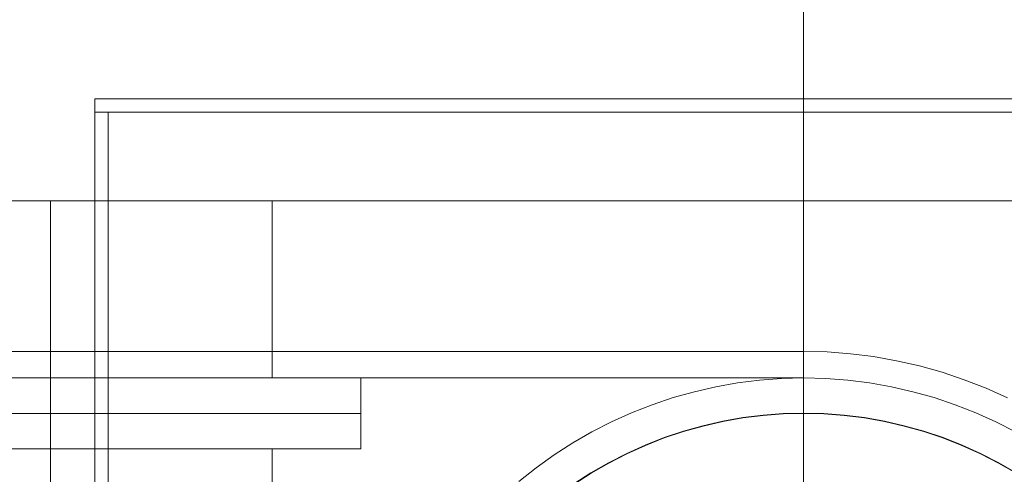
# Model space of a CAD drawing. Header units: millimetres. Extents: x -2233 to 65662, y -50530 to 6847.
# Tile 678 of 802: x 26662 to 26773, y 1280 to 1331. Entities that reach past the tile are written whole.
import ezdxf

# ---------------------------------------------------------------- set-up
doc = ezdxf.new("R2010")
doc.units = ezdxf.units.MM
doc.layers.add('COTAS_P', color=1, linetype='Continuous', lineweight=0)
doc.layers.add('lateral_C05', color=7, linetype='Continuous', lineweight=0)
doc.dimstyles.new('R19_100', dxfattribs={"dimtxt": 250, "dimasz": 150, "dimexe": 150, "dimexo": 80, "dimgap": 100, "dimtad": 1, "dimtih": 1, "dimtoh": 1, "dimdsep": 46, "dimcen": 0.09, "dimadec": 0, "dimazin": 0, "dimtfac": 1, "dimtdec": 4, "dimtofl": 0, "dimtmove": 0, "dimatfit": 3, "dimfxl": 1, "dimtolj": 1, "dimtzin": 0, "dimarcsym": 0})

# ---------------------------------------------------------------- blocks, each defined once
blk = doc.blocks.new('DIM_R32_7')
at = {"layer": 'COTAS_P'}
for p, q in [((24250.07, 2141), (24400.07, 2186)), ((26750.07, 2141), (26600.07, 2186)), ((24250.07, 1241), (24250.07, 2141)), ((24250.07, 2141), (26750.07, 2141)), ((24250.07, 2141), (24400.07, 2096)), ((26750.07, 2141), (26600.07, 2096)), ((26750.07, 1241), (26750.07, 2141))]:
    blk.add_line(p, q, dxfattribs=at)
blk.add_text('2500 P', height=250, dxfattribs=at).set_placement((25500.07, 2241))
blk = doc.blocks.new('DIM_R32_9')
at = {"layer": 'COTAS_P'}
for p, q in [((26750.07, 1241), (27150.07, 1241)), ((27150.07, 1241), (27105.07, 1091)), ((27150.07, 0), (27150.07, 1241)), ((27150.07, 1241), (27195.07, 1091)), ((27150.07, 0), (27105.07, 150)), ((27150.07, 0), (27195.07, 150)), ((26750.07, 0), (27150.07, 0))]:
    blk.add_line(p, q, dxfattribs=at)
blk.add_text('1241 P', height=250, rotation=90, dxfattribs=at).set_placement((27050.07, 620.5))
blk = doc.blocks.new('DIM_R32_10')
at = {"layer": 'COTAS_P'}
for p, q in [((40140.5, 4243.89), (39984.7, 4259.84)), ((26530.5, 1633.89), (40140.5, 4243.89)), ((40140.5, 4243.89), (40001.65, 4171.45)), ((40310, 3360), (40140.5, 4243.89)), ((26530.5, 1633.89), (26669.34, 1706.34)), ((26700, 750), (26530.5, 1633.89)), ((26530.5, 1633.89), (26686.29, 1617.95))]:
    blk.add_line(p, q, dxfattribs=at)
blk.add_text('13858 P', height=250, rotation=10.8559, dxfattribs=at).set_placement((33316.66, 3037.1))

msp = doc.modelspace()

# ---------------------------------------------------------------- linework, layer by layer
at = {"layer": 'lateral_C05'}
for p, q in [((26670.067, 1321), (26670.067, 1322.5)), ((26670.067, 1322.5), (26830.067, 1322.5)), ((26670.067, 1321), (26830.067, 1321)), ((26670.067, 1223), (26670.067, 1321)), ((26670.067, 1321), (26671.567, 1321)), ((26671.567, 1223), (26671.567, 1321)), ((24310.067, 1311), (26690.067, 1311)), ((26665.067, 1151), (26665.067, 1311)), ((26665.067, 1311), (26835.067, 1311)), ((26690.067, 1294), (26690.067, 1311)), ((24250.067, 1294), (26750.067, 1294)), ((24310.067, 1294), (26690.067, 1294)), ((26667.321, 1294), (26667.331, 1294)), ((26667.331, 1294), (26667.348, 1294)), ((26667.348, 1294), (26667.372, 1294)), ((26667.372, 1294), (26667.403, 1294)), ((26667.403, 1294), (26667.44, 1294)), ((26667.44, 1294), (26667.483, 1294)), ((26667.483, 1294), (26667.533, 1294)), ((26667.533, 1294), (26667.59, 1294)), ((26667.59, 1294), (26667.652, 1294)), ((26667.652, 1294), (26667.721, 1294)), ((26667.721, 1294), (26667.795, 1294)), ((26667.795, 1294), (26667.875, 1294)), ((26667.875, 1294), (26667.961, 1294)), ((26667.961, 1294), (26668.052, 1294)), ((26668.052, 1294), (26668.147, 1294)), ((26668.147, 1294), (26668.248, 1294)), ((26668.248, 1294), (26668.353, 1294)), ((26668.353, 1294), (26668.462, 1294)), ((26668.462, 1294), (26668.575, 1294)), ((26668.575, 1294), (26668.692, 1294)), ((26668.692, 1294), (26668.813, 1294)), ((26668.813, 1294), (26668.936, 1294)), ((26668.936, 1294), (26669.063, 1294)), ((26669.063, 1294), (26669.192, 1294)), ((26669.192, 1294), (26669.323, 1294)), ((26669.323, 1294), (26669.456, 1294)), ((26669.456, 1294), (26669.59, 1294)), ((26669.59, 1294), (26669.726, 1294)), ((26669.726, 1294), (26669.862, 1294)), ((26669.862, 1294), (26669.999, 1294)), ((26669.999, 1294), (26670.136, 1294)), ((26670.136, 1294), (26670.273, 1294)), ((26670.273, 1294), (26670.409, 1294)), ((26670.409, 1294), (26670.545, 1294)), ((26670.545, 1294), (26670.679, 1294)), ((26670.679, 1294), (26670.812, 1294)), ((26670.812, 1294), (26670.943, 1294)), ((26670.943, 1294), (26671.072, 1294)), ((26671.072, 1294), (26671.199, 1294)), ((26671.199, 1294), (26671.322, 1294)), ((26671.322, 1294), (26671.442, 1294)), ((26671.442, 1294), (26671.559, 1294)), ((26671.559, 1294), (26671.673, 1294)), ((26671.673, 1294), (26671.782, 1294)), ((26671.782, 1294), (26671.887, 1294)), ((26671.887, 1294), (26671.988, 1294)), ((26671.988, 1294), (26672.083, 1294)), ((26672.083, 1294), (26672.174, 1294)), ((26672.174, 1294), (26672.26, 1294)), ((26672.26, 1294), (26672.34, 1294)), ((26672.34, 1294), (26672.414, 1294)), ((26672.414, 1294), (26672.483, 1294)), ((26672.483, 1294), (26672.545, 1294)), ((26672.545, 1294), (26672.602, 1294)), ((26672.602, 1294), (26672.652, 1294)), ((26672.652, 1294), (26672.695, 1294)), ((26672.695, 1294), (26672.732, 1294)), ((26672.732, 1294), (26672.763, 1294)), ((26672.763, 1294), (26672.787, 1294)), ((26672.787, 1294), (26672.804, 1294)), ((26672.804, 1294), (26672.814, 1294)), ((26690.067, 1291), (26690.067, 1294)), ((26750.067, 1294), (26752.709, 1293.934)), ((26752.709, 1293.934), (26755.345, 1293.737)), ((26755.345, 1293.737), (26757.967, 1293.408)), ((26757.967, 1293.408), (26760.569, 1292.949)), ((26760.569, 1292.949), (26763.146, 1292.361)), ((26763.146, 1292.361), (26765.69, 1291.645)), ((26765.69, 1291.645), (26768.195, 1290.804)), ((24250.067, 1291), (26750.067, 1291)), ((24310.067, 1291), (26690.067, 1291)), ((26100.817, 1291), (26700.067, 1291)), ((26663.076, 1291), (26663.091, 1291)), ((26663.091, 1291), (26663.113, 1291)), ((26663.113, 1291), (26663.143, 1291)), ((26663.143, 1291), (26663.18, 1291)), ((26663.18, 1291), (26663.224, 1291)), ((26663.224, 1291), (26663.275, 1291)), ((26663.275, 1291), (26663.333, 1291)), ((26663.333, 1291), (26663.398, 1291)), ((26663.398, 1291), (26663.469, 1291)), ((26663.469, 1291), (26663.547, 1291)), ((26663.547, 1291), (26663.632, 1291)), ((26663.632, 1291), (26663.722, 1291)), ((26663.722, 1291), (26663.818, 1291)), ((26663.818, 1291), (26663.92, 1291)), ((26663.92, 1291), (26664.027, 1291)), ((26664.027, 1291), (26664.139, 1291)), ((26664.139, 1291), (26664.256, 1291)), ((26664.256, 1291), (26664.378, 1291)), ((26664.378, 1291), (26664.503, 1291)), ((26664.503, 1291), (26664.633, 1291)), ((26664.633, 1291), (26664.766, 1291)), ((26664.766, 1291), (26664.902, 1291)), ((26664.902, 1291), (26665.041, 1291)), ((26664.948, 1291), (26664.961, 1291)), ((26664.971, 1291), (26664.954, 1291)), ((26664.961, 1291), (26664.981, 1291)), ((26664.995, 1291), (26664.971, 1291)), ((26664.981, 1291), (26665.009, 1291)), ((26665.027, 1291), (26664.995, 1291)), ((26665.009, 1291), (26665.044, 1291)), ((26665.066, 1291), (26665.027, 1291)), ((26665.041, 1291), (26665.183, 1291)), ((26665.044, 1291), (26665.086, 1291)), ((26665.112, 1291), (26665.066, 1291)), ((26665.086, 1291), (26665.135, 1291)), ((26665.165, 1291), (26665.112, 1291)), ((26665.135, 1291), (26665.192, 1291)), ((26665.225, 1291), (26665.165, 1291)), ((26665.183, 1291), (26665.327, 1291)), ((26665.192, 1291), (26665.255, 1291)), ((26665.292, 1291), (26665.225, 1291)), ((26665.255, 1291), (26665.325, 1291)), ((26665.365, 1291), (26665.292, 1291)), ((26665.401, 1291), (26665.325, 1291)), ((26665.327, 1291), (26665.473, 1291)), ((26665.445, 1291), (26665.365, 1291)), ((26669.651, 1291), (26665.401, 1291)), ((26665.53, 1291), (26665.445, 1291)), ((26665.473, 1291), (26665.62, 1291)), ((26665.622, 1291), (26665.53, 1291)), ((26665.62, 1291), (26665.769, 1291)), ((26665.72, 1291), (26665.622, 1291)), ((26665.823, 1291), (26665.72, 1291)), ((26665.769, 1291), (26665.918, 1291)), ((26665.932, 1291), (26665.823, 1291)), ((26666.067, 1291), (26665.918, 1291)), ((26666.045, 1291), (26665.932, 1291)), ((26666.163, 1291), (26666.045, 1291)), ((26674.067, 1291), (26666.067, 1291)), ((26666.286, 1291), (26666.163, 1291)), ((26666.413, 1291), (26666.286, 1291)), ((26666.543, 1291), (26666.413, 1291)), ((26666.677, 1291), (26666.543, 1291)), ((26666.814, 1291), (26666.677, 1291)), ((26666.954, 1291), (26666.814, 1291)), ((26667.097, 1291), (26666.954, 1291)), ((26667.241, 1291), (26667.097, 1291)), ((26667.388, 1291), (26667.241, 1291)), ((26667.321, 1291), (26667.331, 1291)), ((26667.331, 1291), (26667.348, 1291)), ((26667.348, 1291), (26667.372, 1291)), ((26667.372, 1291), (26667.403, 1291)), ((26667.535, 1291), (26667.388, 1291)), ((26667.403, 1291), (26667.44, 1291)), ((26667.44, 1291), (26667.483, 1291)), ((26667.483, 1291), (26667.533, 1291)), ((26667.533, 1291), (26667.59, 1291)), ((26667.684, 1291), (26667.535, 1291)), ((26667.59, 1291), (26667.652, 1291)), ((26667.652, 1291), (26667.721, 1291)), ((26667.833, 1291), (26667.684, 1291)), ((26667.721, 1291), (26667.795, 1291)), ((26667.795, 1291), (26667.875, 1291)), ((26667.983, 1291), (26667.833, 1291)), ((26667.875, 1291), (26667.961, 1291)), ((26667.961, 1291), (26668.052, 1291)), ((26668.132, 1291), (26667.983, 1291)), ((26668.052, 1291), (26668.147, 1291)), ((26668.281, 1291), (26668.132, 1291)), ((26668.147, 1291), (26668.248, 1291)), ((26668.248, 1291), (26668.353, 1291)), ((26668.429, 1291), (26668.281, 1291)), ((26668.353, 1291), (26668.462, 1291)), ((26668.576, 1291), (26668.429, 1291)), ((26668.462, 1291), (26668.575, 1291)), ((26668.575, 1291), (26668.692, 1291)), ((26668.722, 1291), (26668.576, 1291)), ((26668.692, 1291), (26668.813, 1291)), ((26668.865, 1291), (26668.722, 1291)), ((26668.813, 1291), (26668.936, 1291)), ((26669.006, 1291), (26668.865, 1291)), ((26668.936, 1291), (26669.063, 1291)), ((26669.145, 1291), (26669.006, 1291)), ((26669.063, 1291), (26669.192, 1291)), ((26669.28, 1291), (26669.145, 1291)), ((26669.192, 1291), (26669.323, 1291)), ((26669.412, 1291), (26669.28, 1291)), ((26669.323, 1291), (26669.456, 1291)), ((26669.541, 1291), (26669.412, 1291)), ((26669.456, 1291), (26669.59, 1291)), ((26669.666, 1291), (26669.541, 1291)), ((26669.59, 1291), (26669.726, 1291)), ((26669.651, 1291), (26669.733, 1291)), ((26669.786, 1291), (26669.666, 1291)), ((26669.726, 1291), (26669.862, 1291)), ((26669.733, 1291), (26669.821, 1291)), ((26669.902, 1291), (26669.786, 1291)), ((26669.821, 1291), (26669.915, 1291)), ((26669.862, 1291), (26669.999, 1291)), ((26670.012, 1291), (26669.902, 1291)), ((26669.915, 1291), (26670.015, 1291)), ((26669.999, 1291), (26670.136, 1291)), ((26670.118, 1291), (26670.012, 1291)), ((26670.015, 1291), (26670.12, 1291)), ((26670.218, 1291), (26670.118, 1291)), ((26670.12, 1291), (26670.23, 1291)), ((26670.136, 1291), (26670.273, 1291)), ((26670.313, 1291), (26670.218, 1291)), ((26670.23, 1291), (26670.345, 1291)), ((26670.273, 1291), (26670.409, 1291)), ((26670.402, 1291), (26670.313, 1291)), ((26670.345, 1291), (26670.465, 1291)), ((26670.484, 1291), (26670.402, 1291)), ((26670.409, 1291), (26670.545, 1291)), ((26670.465, 1291), (26670.589, 1291)), ((26670.484, 1291), (26674.734, 1291)), ((26670.545, 1291), (26670.679, 1291)), ((26670.589, 1291), (26670.717, 1291)), ((26670.679, 1291), (26670.812, 1291)), ((26670.717, 1291), (26670.848, 1291)), ((26670.812, 1291), (26670.943, 1291)), ((26670.848, 1291), (26670.983, 1291)), ((26670.943, 1291), (26671.072, 1291)), ((26670.983, 1291), (26671.121, 1291)), ((26671.072, 1291), (26671.199, 1291)), ((26671.121, 1291), (26671.261, 1291)), ((26671.199, 1291), (26671.322, 1291)), ((26671.261, 1291), (26671.404, 1291)), ((26671.322, 1291), (26671.442, 1291)), ((26671.404, 1291), (26671.548, 1291)), ((26671.442, 1291), (26671.559, 1291)), ((26671.548, 1291), (26671.694, 1291)), ((26671.559, 1291), (26671.673, 1291)), ((26671.673, 1291), (26671.782, 1291)), ((26671.694, 1291), (26671.842, 1291)), ((26671.782, 1291), (26671.887, 1291)), ((26671.842, 1291), (26671.99, 1291)), ((26671.887, 1291), (26671.988, 1291)), ((26671.988, 1291), (26672.083, 1291)), ((26671.99, 1291), (26672.139, 1291)), ((26672.083, 1291), (26672.174, 1291)), ((26672.139, 1291), (26672.288, 1291)), ((26672.174, 1291), (26672.26, 1291)), ((26672.26, 1291), (26672.34, 1291)), ((26672.288, 1291), (26672.437, 1291)), ((26672.34, 1291), (26672.414, 1291)), ((26672.414, 1291), (26672.483, 1291)), ((26672.437, 1291), (26672.585, 1291)), ((26672.483, 1291), (26672.545, 1291)), ((26672.545, 1291), (26672.602, 1291)), ((26672.585, 1291), (26672.732, 1291)), ((26672.602, 1291), (26672.652, 1291)), ((26672.652, 1291), (26672.695, 1291)), ((26672.695, 1291), (26672.732, 1291)), ((26672.732, 1291), (26672.878, 1291)), ((26672.732, 1291), (26672.763, 1291)), ((26672.763, 1291), (26672.787, 1291)), ((26672.787, 1291), (26672.804, 1291)), ((26672.804, 1291), (26672.814, 1291)), ((26672.878, 1291), (26673.022, 1291)), ((26673.022, 1291), (26673.164, 1291)), ((26673.164, 1291), (26673.303, 1291)), ((26673.303, 1291), (26673.44, 1291)), ((26673.44, 1291), (26673.574, 1291)), ((26673.574, 1291), (26673.705, 1291)), ((26673.705, 1291), (26673.831, 1291)), ((26673.831, 1291), (26673.954, 1291)), ((26673.954, 1291), (26674.072, 1291)), ((26674.067, 1291), (26674.215, 1291)), ((26674.072, 1291), (26674.186, 1291)), ((26674.186, 1291), (26674.295, 1291)), ((26674.215, 1291), (26674.362, 1291)), ((26674.295, 1291), (26674.398, 1291)), ((26674.362, 1291), (26674.508, 1291)), ((26674.398, 1291), (26674.497, 1291)), ((26674.497, 1291), (26674.589, 1291)), ((26674.508, 1291), (26674.653, 1291)), ((26674.589, 1291), (26674.676, 1291)), ((26674.653, 1291), (26674.796, 1291)), ((26674.676, 1291), (26674.756, 1291)), ((26674.734, 1291), (26674.806, 1291)), ((26674.756, 1291), (26674.83, 1291)), ((26674.796, 1291), (26674.938, 1291)), ((26674.872, 1291), (26674.806, 1291)), ((26674.83, 1291), (26674.898, 1291)), ((26674.932, 1291), (26674.872, 1291)), ((26674.898, 1291), (26674.959, 1291)), ((26674.986, 1291), (26674.932, 1291)), ((26674.938, 1291), (26675.078, 1291)), ((26674.959, 1291), (26675.013, 1291)), ((26675.034, 1291), (26674.986, 1291)), ((26675.013, 1291), (26675.06, 1291)), ((26675.076, 1291), (26675.034, 1291)), ((26675.06, 1291), (26675.1, 1291)), ((26675.111, 1291), (26675.076, 1291)), ((26675.078, 1291), (26675.216, 1291)), ((26675.1, 1291), (26675.133, 1291)), ((26675.14, 1291), (26675.111, 1291)), ((26675.133, 1291), (26675.159, 1291)), ((26675.163, 1291), (26675.14, 1291)), ((26675.179, 1291), (26675.163, 1291)), ((26675.178, 1291), (26675.189, 1291)), ((26675.216, 1291), (26675.35, 1291)), ((26675.35, 1291), (26675.482, 1291)), ((26675.482, 1291), (26675.61, 1291)), ((26675.61, 1291), (26675.734, 1291)), ((26675.734, 1291), (26675.855, 1291)), ((26675.855, 1291), (26675.971, 1291)), ((26676.082, 1291), (26675.971, 1291)), ((26676.189, 1291), (26676.082, 1291)), ((26676.29, 1291), (26676.189, 1291)), ((26676.387, 1291), (26676.29, 1291)), ((26676.477, 1291), (26676.387, 1291)), ((26676.562, 1291), (26676.477, 1291)), ((26676.641, 1291), (26676.562, 1291)), ((26676.713, 1291), (26676.641, 1291)), ((26676.779, 1291), (26676.713, 1291)), ((26676.839, 1291), (26676.779, 1291)), ((26676.892, 1291), (26676.839, 1291)), ((26676.938, 1291), (26676.892, 1291)), ((26676.978, 1291), (26676.938, 1291)), ((26677.01, 1291), (26676.978, 1291)), ((26677.035, 1291), (26677.01, 1291)), ((26677.053, 1291), (26677.035, 1291)), ((26677.064, 1291), (26677.053, 1291)), ((26700.067, 1287), (26700.067, 1291)), ((26742.615, 1290.442), (26745.089, 1290.752)), ((26745.089, 1290.752), (26747.575, 1290.938)), ((26750.067, 1291), (26747.575, 1290.938)), ((26750.067, 1291), (26752.56, 1290.938)), ((26752.56, 1290.938), (26755.046, 1290.752)), ((26755.046, 1290.752), (26757.52, 1290.442)), ((26768.195, 1290.804), (26770.655, 1289.838)), ((26735.33, 1288.779), (26737.73, 1289.454)), ((26737.73, 1289.454), (26740.16, 1290.009)), ((26740.16, 1290.009), (26742.615, 1290.442)), ((26757.52, 1290.442), (26759.975, 1290.009)), ((26759.975, 1290.009), (26762.405, 1289.454)), ((26762.405, 1289.454), (26764.805, 1288.779)), ((26770.655, 1289.838), (26773.063, 1288.751)), ((26732.966, 1287.985), (26735.33, 1288.779)), ((26764.805, 1288.779), (26767.168, 1287.985)), ((26730.646, 1287.074), (26732.966, 1287.985)), ((26767.168, 1287.985), (26769.489, 1287.074)), ((24300.067, 1287), (26700.067, 1287)), ((26100.817, 1287), (26700.067, 1287)), ((26663.076, 1287), (26663.091, 1287)), ((26663.091, 1287), (26663.113, 1287)), ((26663.113, 1287), (26663.143, 1287)), ((26663.143, 1287), (26663.18, 1287)), ((26663.18, 1287), (26663.224, 1287)), ((26663.224, 1287), (26663.275, 1287)), ((26663.275, 1287), (26663.333, 1287)), ((26663.333, 1287), (26663.398, 1287)), ((26663.398, 1287), (26663.469, 1287)), ((26663.469, 1287), (26663.547, 1287)), ((26663.547, 1287), (26663.632, 1287)), ((26663.632, 1287), (26663.722, 1287)), ((26663.722, 1287), (26663.818, 1287)), ((26663.818, 1287), (26663.92, 1287)), ((26663.92, 1287), (26664.027, 1287)), ((26664.027, 1287), (26664.139, 1287)), ((26664.139, 1287), (26664.256, 1287)), ((26664.256, 1287), (26664.378, 1287)), ((26664.378, 1287), (26664.503, 1287)), ((26664.503, 1287), (26664.633, 1287)), ((26664.633, 1287), (26664.766, 1287)), ((26664.766, 1287), (26664.902, 1287)), ((26664.902, 1287), (26665.041, 1287)), ((26664.948, 1287), (26664.961, 1287)), ((26664.971, 1287), (26664.954, 1287)), ((26664.961, 1287), (26664.981, 1287)), ((26664.995, 1287), (26664.971, 1287)), ((26664.981, 1287), (26665.009, 1287)), ((26665.027, 1287), (26664.995, 1287)), ((26665.009, 1287), (26665.044, 1287)), ((26665.066, 1287), (26665.027, 1287)), ((26665.041, 1287), (26665.183, 1287)), ((26665.044, 1287), (26665.086, 1287)), ((26665.112, 1287), (26665.066, 1287)), ((26665.086, 1287), (26665.135, 1287)), ((26665.165, 1287), (26665.112, 1287)), ((26665.135, 1287), (26665.192, 1287)), ((26665.225, 1287), (26665.165, 1287)), ((26665.183, 1287), (26665.327, 1287)), ((26665.192, 1287), (26665.255, 1287)), ((26665.292, 1287), (26665.225, 1287)), ((26665.255, 1287), (26665.325, 1287)), ((26665.365, 1287), (26665.292, 1287)), ((26665.401, 1287), (26665.325, 1287)), ((26665.327, 1287), (26665.473, 1287)), ((26665.445, 1287), (26665.365, 1287)), ((26669.651, 1287), (26665.401, 1287)), ((26665.53, 1287), (26665.445, 1287)), ((26665.473, 1287), (26665.62, 1287)), ((26665.622, 1287), (26665.53, 1287)), ((26665.62, 1287), (26665.769, 1287)), ((26665.72, 1287), (26665.622, 1287)), ((26665.823, 1287), (26665.72, 1287)), ((26665.769, 1287), (26665.918, 1287)), ((26665.932, 1287), (26665.823, 1287)), ((26666.067, 1287), (26665.918, 1287)), ((26666.045, 1287), (26665.932, 1287)), ((26666.163, 1287), (26666.045, 1287)), ((26674.067, 1287), (26666.067, 1287)), ((26666.286, 1287), (26666.163, 1287)), ((26666.413, 1287), (26666.286, 1287)), ((26666.543, 1287), (26666.413, 1287)), ((26666.677, 1287), (26666.543, 1287)), ((26666.814, 1287), (26666.677, 1287)), ((26666.954, 1287), (26666.814, 1287)), ((26667.097, 1287), (26666.954, 1287)), ((26667.241, 1287), (26667.097, 1287)), ((26667.388, 1287), (26667.241, 1287)), ((26667.321, 1287), (26667.331, 1287)), ((26667.331, 1287), (26667.348, 1287)), ((26667.348, 1287), (26667.372, 1287)), ((26667.372, 1287), (26667.403, 1287)), ((26667.535, 1287), (26667.388, 1287)), ((26667.403, 1287), (26667.44, 1287)), ((26667.44, 1287), (26667.483, 1287)), ((26667.483, 1287), (26667.533, 1287)), ((26667.533, 1287), (26667.59, 1287)), ((26667.684, 1287), (26667.535, 1287)), ((26667.59, 1287), (26667.652, 1287)), ((26667.652, 1287), (26667.721, 1287)), ((26667.833, 1287), (26667.684, 1287)), ((26667.721, 1287), (26667.795, 1287)), ((26667.795, 1287), (26667.875, 1287)), ((26667.983, 1287), (26667.833, 1287)), ((26667.875, 1287), (26667.961, 1287)), ((26667.961, 1287), (26668.052, 1287)), ((26668.132, 1287), (26667.983, 1287)), ((26668.052, 1287), (26668.147, 1287)), ((26668.281, 1287), (26668.132, 1287)), ((26668.147, 1287), (26668.248, 1287)), ((26668.248, 1287), (26668.353, 1287)), ((26668.429, 1287), (26668.281, 1287)), ((26668.353, 1287), (26668.462, 1287)), ((26668.576, 1287), (26668.429, 1287)), ((26668.462, 1287), (26668.575, 1287)), ((26668.575, 1287), (26668.692, 1287)), ((26668.722, 1287), (26668.576, 1287)), ((26668.692, 1287), (26668.813, 1287)), ((26668.865, 1287), (26668.722, 1287)), ((26668.813, 1287), (26668.936, 1287)), ((26669.006, 1287), (26668.865, 1287)), ((26668.936, 1287), (26669.063, 1287)), ((26669.145, 1287), (26669.006, 1287)), ((26669.063, 1287), (26669.192, 1287)), ((26669.28, 1287), (26669.145, 1287)), ((26669.192, 1287), (26669.323, 1287)), ((26669.412, 1287), (26669.28, 1287)), ((26669.323, 1287), (26669.456, 1287)), ((26669.541, 1287), (26669.412, 1287)), ((26669.456, 1287), (26669.59, 1287)), ((26669.666, 1287), (26669.541, 1287)), ((26669.59, 1287), (26669.726, 1287)), ((26669.651, 1287), (26669.733, 1287)), ((26669.786, 1287), (26669.666, 1287)), ((26669.726, 1287), (26669.862, 1287)), ((26669.733, 1287), (26669.821, 1287)), ((26669.902, 1287), (26669.786, 1287)), ((26669.821, 1287), (26669.915, 1287)), ((26669.862, 1287), (26669.999, 1287)), ((26670.012, 1287), (26669.902, 1287)), ((26669.915, 1287), (26670.015, 1287)), ((26669.999, 1287), (26670.136, 1287)), ((26670.118, 1287), (26670.012, 1287)), ((26670.015, 1287), (26670.12, 1287)), ((26670.218, 1287), (26670.118, 1287)), ((26670.12, 1287), (26670.23, 1287)), ((26670.136, 1287), (26670.273, 1287)), ((26670.313, 1287), (26670.218, 1287)), ((26670.23, 1287), (26670.345, 1287)), ((26670.273, 1287), (26670.409, 1287)), ((26670.402, 1287), (26670.313, 1287)), ((26670.345, 1287), (26670.465, 1287)), ((26670.484, 1287), (26670.402, 1287)), ((26670.409, 1287), (26670.545, 1287)), ((26670.465, 1287), (26670.589, 1287)), ((26670.484, 1287), (26674.734, 1287)), ((26670.545, 1287), (26670.679, 1287)), ((26670.589, 1287), (26670.717, 1287)), ((26670.679, 1287), (26670.812, 1287)), ((26670.717, 1287), (26670.848, 1287)), ((26670.812, 1287), (26670.943, 1287)), ((26670.848, 1287), (26670.983, 1287)), ((26670.943, 1287), (26671.072, 1287)), ((26670.983, 1287), (26671.121, 1287)), ((26671.072, 1287), (26671.199, 1287)), ((26671.121, 1287), (26671.261, 1287)), ((26671.199, 1287), (26671.322, 1287)), ((26671.261, 1287), (26671.404, 1287)), ((26671.322, 1287), (26671.442, 1287)), ((26671.404, 1287), (26671.548, 1287)), ((26671.442, 1287), (26671.559, 1287)), ((26671.548, 1287), (26671.694, 1287)), ((26671.559, 1287), (26671.673, 1287)), ((26671.673, 1287), (26671.782, 1287)), ((26671.694, 1287), (26671.842, 1287)), ((26671.782, 1287), (26671.887, 1287)), ((26671.842, 1287), (26671.99, 1287)), ((26671.887, 1287), (26671.988, 1287)), ((26671.988, 1287), (26672.083, 1287)), ((26671.99, 1287), (26672.139, 1287)), ((26672.083, 1287), (26672.174, 1287)), ((26672.139, 1287), (26672.288, 1287)), ((26672.174, 1287), (26672.26, 1287)), ((26672.34, 1287), (26672.26, 1287)), ((26672.288, 1287), (26672.437, 1287)), ((26672.414, 1287), (26672.34, 1287)), ((26672.483, 1287), (26672.414, 1287)), ((26672.437, 1287), (26672.585, 1287)), ((26672.545, 1287), (26672.483, 1287)), ((26672.602, 1287), (26672.545, 1287)), ((26672.585, 1287), (26672.732, 1287)), ((26672.652, 1287), (26672.602, 1287)), ((26672.695, 1287), (26672.652, 1287)), ((26672.732, 1287), (26672.695, 1287)), ((26672.763, 1287), (26672.732, 1287)), ((26672.732, 1287), (26672.878, 1287)), ((26672.787, 1287), (26672.763, 1287)), ((26672.787, 1287), (26672.804, 1287)), ((26672.804, 1287), (26672.814, 1287)), ((26672.878, 1287), (26673.022, 1287)), ((26673.022, 1287), (26673.164, 1287)), ((26673.164, 1287), (26673.303, 1287)), ((26673.303, 1287), (26673.44, 1287)), ((26673.44, 1287), (26673.574, 1287)), ((26673.574, 1287), (26673.705, 1287)), ((26673.705, 1287), (26673.831, 1287)), ((26673.831, 1287), (26673.954, 1287)), ((26673.954, 1287), (26674.072, 1287)), ((26674.067, 1287), (26674.215, 1287)), ((26674.072, 1287), (26674.186, 1287)), ((26674.186, 1287), (26674.295, 1287)), ((26674.215, 1287), (26674.362, 1287)), ((26674.295, 1287), (26674.398, 1287)), ((26674.362, 1287), (26674.508, 1287)), ((26674.398, 1287), (26674.497, 1287)), ((26674.497, 1287), (26674.589, 1287)), ((26674.508, 1287), (26674.653, 1287)), ((26674.589, 1287), (26674.676, 1287)), ((26674.653, 1287), (26674.796, 1287)), ((26674.676, 1287), (26674.756, 1287)), ((26674.734, 1287), (26674.806, 1287)), ((26674.756, 1287), (26674.83, 1287)), ((26674.796, 1287), (26674.938, 1287)), ((26674.872, 1287), (26674.806, 1287)), ((26674.83, 1287), (26674.898, 1287)), ((26674.932, 1287), (26674.872, 1287)), ((26674.898, 1287), (26674.959, 1287)), ((26674.986, 1287), (26674.932, 1287)), ((26674.938, 1287), (26675.078, 1287)), ((26674.959, 1287), (26675.013, 1287)), ((26675.034, 1287), (26674.986, 1287)), ((26675.013, 1287), (26675.06, 1287)), ((26675.076, 1287), (26675.034, 1287)), ((26675.06, 1287), (26675.1, 1287)), ((26675.111, 1287), (26675.076, 1287)), ((26675.078, 1287), (26675.216, 1287)), ((26675.1, 1287), (26675.133, 1287)), ((26675.14, 1287), (26675.111, 1287)), ((26675.133, 1287), (26675.159, 1287)), ((26675.163, 1287), (26675.14, 1287)), ((26675.179, 1287), (26675.163, 1287)), ((26675.178, 1287), (26675.189, 1287)), ((26675.216, 1287), (26675.35, 1287)), ((26675.35, 1287), (26675.482, 1287)), ((26675.482, 1287), (26675.61, 1287)), ((26675.61, 1287), (26675.734, 1287)), ((26675.734, 1287), (26675.855, 1287)), ((26675.855, 1287), (26675.971, 1287)), ((26676.082, 1287), (26675.971, 1287)), ((26676.189, 1287), (26676.082, 1287)), ((26676.29, 1287), (26676.189, 1287)), ((26676.387, 1287), (26676.29, 1287)), ((26676.477, 1287), (26676.387, 1287)), ((26676.562, 1287), (26676.477, 1287)), ((26676.641, 1287), (26676.562, 1287)), ((26676.713, 1287), (26676.641, 1287)), ((26676.779, 1287), (26676.713, 1287)), ((26676.839, 1287), (26676.779, 1287)), ((26676.892, 1287), (26676.839, 1287)), ((26676.938, 1287), (26676.892, 1287)), ((26676.978, 1287), (26676.938, 1287)), ((26677.01, 1287), (26676.978, 1287)), ((26677.035, 1287), (26677.01, 1287)), ((26677.053, 1287), (26677.035, 1287)), ((26677.064, 1287), (26677.053, 1287)), ((26700.067, 1283), (26700.067, 1287)), ((26726.155, 1284.911), (26728.373, 1286.048)), ((26728.373, 1286.048), (26730.646, 1287.074)), ((26738.707, 1285.616), (26740.945, 1286.127)), ((26738.717, 1285.578), (26740.953, 1286.088)), ((26740.945, 1286.127), (26743.206, 1286.526)), ((26740.953, 1286.088), (26743.212, 1286.486)), ((26743.206, 1286.526), (26745.483, 1286.811)), ((26743.212, 1286.486), (26745.487, 1286.771)), ((26745.483, 1286.811), (26747.773, 1286.983)), ((26745.487, 1286.771), (26747.775, 1286.943)), ((26750.067, 1287.04), (26747.773, 1286.983)), ((26750.067, 1287), (26747.775, 1286.943)), ((26750.067, 1287.04), (26752.362, 1286.983)), ((26750.067, 1287), (26752.36, 1286.943)), ((26752.36, 1286.943), (26754.648, 1286.771)), ((26752.362, 1286.983), (26754.652, 1286.811)), ((26754.648, 1286.771), (26756.923, 1286.486)), ((26754.652, 1286.811), (26756.929, 1286.526)), ((26756.923, 1286.486), (26759.182, 1286.088)), ((26756.929, 1286.526), (26759.19, 1286.127)), ((26759.182, 1286.088), (26761.418, 1285.578)), ((26759.19, 1286.127), (26761.428, 1285.616)), ((26769.489, 1287.074), (26771.762, 1286.048)), ((26771.762, 1286.048), (26773.98, 1284.911)), ((26723.996, 1283.665), (26726.155, 1284.911)), ((26734.321, 1284.263), (26736.497, 1284.995)), ((26734.335, 1284.226), (26736.509, 1284.956)), ((26736.497, 1284.995), (26738.707, 1285.616)), ((26736.509, 1284.956), (26738.717, 1285.578)), ((26761.418, 1285.578), (26763.626, 1284.956)), ((26761.428, 1285.616), (26763.638, 1284.995)), ((26763.626, 1284.956), (26765.8, 1284.226)), ((26763.638, 1284.995), (26765.814, 1284.263)), ((26732.184, 1283.425), (26734.321, 1284.263)), ((26732.199, 1283.388), (26734.335, 1284.226)), ((26765.8, 1284.226), (26767.935, 1283.388)), ((26765.814, 1284.263), (26767.951, 1283.425)), ((24300.067, 1283), (26700.067, 1283)), ((24310.067, 1283), (26690.067, 1283)), ((26667.321, 1283), (26667.331, 1283)), ((26667.331, 1283), (26667.348, 1283)), ((26667.348, 1283), (26667.372, 1283)), ((26667.372, 1283), (26667.403, 1283)), ((26667.403, 1283), (26667.44, 1283)), ((26667.44, 1283), (26667.483, 1283)), ((26667.483, 1283), (26667.533, 1283)), ((26667.533, 1283), (26667.59, 1283)), ((26667.59, 1283), (26667.652, 1283)), ((26667.652, 1283), (26667.721, 1283)), ((26667.721, 1283), (26667.795, 1283)), ((26667.795, 1283), (26667.875, 1283)), ((26667.875, 1283), (26667.961, 1283)), ((26667.961, 1283), (26668.052, 1283)), ((26668.052, 1283), (26668.147, 1283)), ((26668.147, 1283), (26668.248, 1283)), ((26668.248, 1283), (26668.353, 1283)), ((26668.353, 1283), (26668.462, 1283)), ((26668.462, 1283), (26668.575, 1283)), ((26668.575, 1283), (26668.692, 1283)), ((26668.692, 1283), (26668.813, 1283)), ((26668.813, 1283), (26668.936, 1283)), ((26668.936, 1283), (26669.063, 1283)), ((26669.063, 1283), (26669.192, 1283)), ((26669.192, 1283), (26669.323, 1283)), ((26669.323, 1283), (26669.456, 1283)), ((26669.456, 1283), (26669.59, 1283)), ((26669.59, 1283), (26669.726, 1283)), ((26669.726, 1283), (26669.862, 1283)), ((26669.862, 1283), (26669.999, 1283)), ((26669.999, 1283), (26670.136, 1283)), ((26670.136, 1283), (26670.273, 1283)), ((26670.273, 1283), (26670.409, 1283)), ((26670.409, 1283), (26670.545, 1283)), ((26670.545, 1283), (26670.679, 1283)), ((26670.679, 1283), (26670.812, 1283)), ((26670.812, 1283), (26670.943, 1283)), ((26670.943, 1283), (26671.072, 1283)), ((26671.072, 1283), (26671.199, 1283)), ((26671.199, 1283), (26671.322, 1283)), ((26671.322, 1283), (26671.442, 1283)), ((26671.442, 1283), (26671.559, 1283)), ((26671.559, 1283), (26671.673, 1283)), ((26671.673, 1283), (26671.782, 1283)), ((26671.782, 1283), (26671.887, 1283)), ((26671.887, 1283), (26671.988, 1283)), ((26671.988, 1283), (26672.083, 1283)), ((26672.083, 1283), (26672.174, 1283)), ((26672.174, 1283), (26672.26, 1283)), ((26672.34, 1283), (26672.26, 1283)), ((26672.414, 1283), (26672.34, 1283)), ((26672.483, 1283), (26672.414, 1283)), ((26672.545, 1283), (26672.483, 1283)), ((26672.602, 1283), (26672.545, 1283)), ((26672.652, 1283), (26672.602, 1283)), ((26672.695, 1283), (26672.652, 1283)), ((26672.732, 1283), (26672.695, 1283)), ((26672.763, 1283), (26672.732, 1283)), ((26672.787, 1283), (26672.763, 1283)), ((26672.787, 1283), (26672.804, 1283)), ((26672.804, 1283), (26672.814, 1283)), ((26690.067, 1208), (26690.067, 1283)), ((26721.901, 1282.312), (26723.996, 1283.665)), ((26730.091, 1282.481), (26732.184, 1283.425)), ((26730.109, 1282.445), (26732.199, 1283.388)), ((26767.935, 1283.388), (26770.026, 1282.445)), ((26767.951, 1283.425), (26770.043, 1282.481)), ((26719.877, 1280.857), (26721.901, 1282.312)), ((26728.049, 1281.433), (26730.091, 1282.481)), ((26728.068, 1281.398), (26730.109, 1282.445)), ((26770.026, 1282.445), (26772.067, 1281.398)), ((26770.043, 1282.481), (26772.086, 1281.433)), ((26717.928, 1279.302), (26719.877, 1280.857)), ((26726.061, 1280.286), (26728.049, 1281.433)), ((26726.081, 1280.251), (26728.068, 1281.398)), ((26772.067, 1281.398), (26774.054, 1280.251)), ((26772.086, 1281.433), (26774.074, 1280.286)), ((26724.132, 1279.04), (26726.061, 1280.286)), ((26724.155, 1279.007), (26726.081, 1280.251))]:
    msp.add_line(p, q, dxfattribs=at)

# ---------------------------------------------------------------- dimensions: what is measured, and where the dimension line sits
at = {"layer": 'COTAS_P'}
for p1, p2, distance, picture, middle in [((26700, 750), (40310, 3360), 900, 'DIM_R32_10', (33335.495, 2938.894)), ((24250.067, 1241), (26750.067, 1241), 900, 'DIM_R32_7', (25500.067, 2141)), ((26750.067, 0), (26750.067, 1241), -400, 'DIM_R32_9', (27150.067, 620.5))]:
    dim = msp.add_aligned_dim(p1=p1, p2=p2, distance=distance, text='<> P', dimstyle='R19_100', dxfattribs=at)
    dim.commit()
    dim.dimension.update_dxf_attribs({"geometry": picture, "text_midpoint": middle})

doc.saveas('drawing.dxf')
